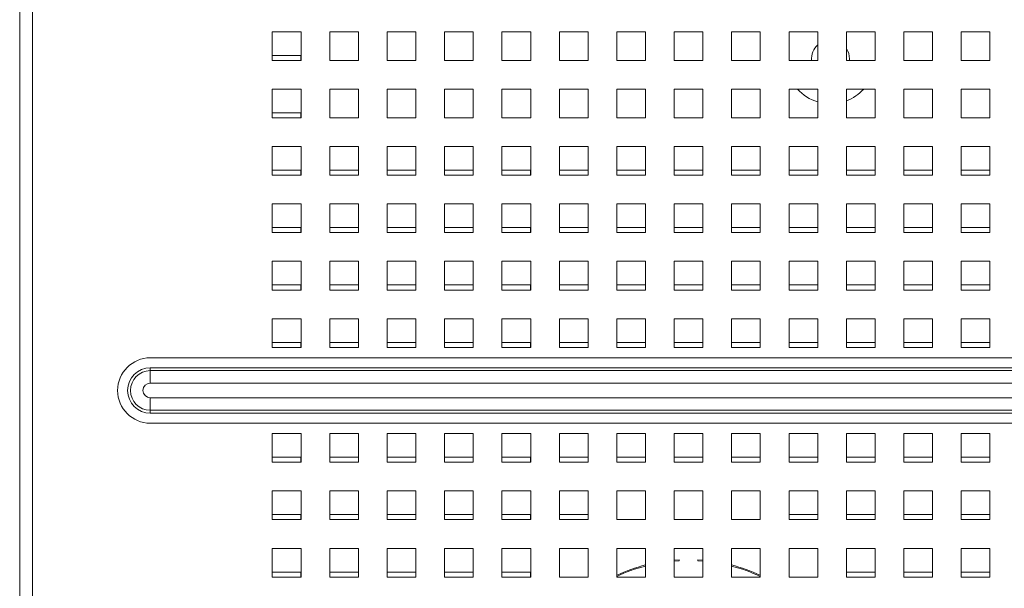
# Model space of a CAD drawing. Header units: inches. Extents: x 1 to 109, y 1 to 85.
# Tile 644 of 656: x 44.64 to 50.36, y 70.64 to 73.94. Entities that reach past the tile are written whole.
import ezdxf

# ---------------------------------------------------------------- set-up
doc = ezdxf.new("R2010")
doc.units = ezdxf.units.IN
doc.header["$MEASUREMENT"] = 0

msp = doc.modelspace()

# ---------------------------------------------------------------- linework, layer by layer
at = {"color": 7, "linetype": 'Continuous', "lineweight": 15, "ltscale": 5}
for p, q in [((44.6389, 67.4921), (44.6389, 80.6973)), ((44.7129, 80.6973), (44.7129, 67.4921)), ((46.2722, 73.8681), (46.1056, 73.8681)), ((46.1056, 73.8681), (46.1056, 73.7014)), ((46.2722, 73.7014), (46.2722, 73.8681)), ((46.6056, 73.8681), (46.4389, 73.8681)), ((46.4389, 73.8681), (46.4389, 73.7014)), ((46.6056, 73.7014), (46.6056, 73.8681)), ((46.9389, 73.8681), (46.7722, 73.8681)), ((46.7722, 73.8681), (46.7722, 73.7014)), ((46.9389, 73.7014), (46.9389, 73.8681)), ((47.2722, 73.8681), (47.1056, 73.8681)), ((47.1056, 73.8681), (47.1056, 73.7014)), ((47.2722, 73.7014), (47.2722, 73.8681)), ((47.6056, 73.8681), (47.4389, 73.8681)), ((47.4389, 73.8681), (47.4389, 73.7014)), ((47.6056, 73.7014), (47.6056, 73.8681)), ((47.9389, 73.8681), (47.7722, 73.8681)), ((47.7722, 73.8681), (47.7722, 73.7014)), ((47.9389, 73.7014), (47.9389, 73.8681)), ((48.2722, 73.8681), (48.1056, 73.8681)), ((48.1056, 73.8681), (48.1056, 73.7014)), ((48.2722, 73.7014), (48.2722, 73.8681)), ((48.6056, 73.8681), (48.4389, 73.8681)), ((48.4389, 73.8681), (48.4389, 73.7014)), ((48.6056, 73.7014), (48.6056, 73.8681)), ((48.9389, 73.8681), (48.7722, 73.8681)), ((48.7722, 73.8681), (48.7722, 73.7014)), ((48.9389, 73.7014), (48.9389, 73.8681)), ((49.2722, 73.8681), (49.1056, 73.8681)), ((49.1056, 73.8681), (49.1056, 73.7014)), ((49.2722, 73.7014), (49.2722, 73.8681)), ((49.6056, 73.8681), (49.4389, 73.8681)), ((49.4389, 73.8681), (49.4389, 73.7014)), ((49.6056, 73.7014), (49.6056, 73.8681)), ((49.9389, 73.8681), (49.7722, 73.8681)), ((49.7722, 73.8681), (49.7722, 73.7014)), ((49.9389, 73.7014), (49.9389, 73.8681)), ((50.2722, 73.8681), (50.1056, 73.8681)), ((50.1056, 73.8681), (50.1056, 73.7014)), ((50.2722, 73.7014), (50.2722, 73.8681)), ((46.1056, 73.7306), (46.2721, 73.7306)), ((46.1056, 73.7014), (46.2722, 73.7014)), ((46.2721, 73.7306), (46.2721, 73.7014)), ((46.4389, 73.7014), (46.6056, 73.7014)), ((46.7722, 73.7014), (46.9389, 73.7014)), ((47.1056, 73.7014), (47.2722, 73.7014)), ((47.4389, 73.7014), (47.6056, 73.7014)), ((47.7722, 73.7014), (47.9389, 73.7014)), ((48.1056, 73.7014), (48.2722, 73.7014)), ((48.4389, 73.7014), (48.6056, 73.7014)), ((48.7722, 73.7014), (48.9389, 73.7014)), ((49.1056, 73.7014), (49.2722, 73.7014)), ((49.4389, 73.7014), (49.6056, 73.7014)), ((49.4566, 73.7098), (49.4563, 73.7014)), ((49.7722, 73.7014), (49.9389, 73.7014)), ((50.1056, 73.7014), (50.2722, 73.7014)), ((46.2722, 73.5348), (46.1056, 73.5348)), ((46.1056, 73.5348), (46.1056, 73.3681)), ((46.2722, 73.3681), (46.2722, 73.5348)), ((46.6056, 73.5348), (46.4389, 73.5348)), ((46.4389, 73.5348), (46.4389, 73.3681)), ((46.6056, 73.3681), (46.6056, 73.5348)), ((46.9389, 73.5348), (46.7722, 73.5348)), ((46.7722, 73.5348), (46.7722, 73.3681)), ((46.9389, 73.3681), (46.9389, 73.5348)), ((47.2722, 73.5348), (47.1056, 73.5348)), ((47.1056, 73.5348), (47.1056, 73.3681)), ((47.2722, 73.3681), (47.2722, 73.5348)), ((47.6056, 73.5348), (47.4389, 73.5348)), ((47.4389, 73.5348), (47.4389, 73.3681)), ((47.6056, 73.3681), (47.6056, 73.5348)), ((47.9389, 73.5348), (47.7722, 73.5348)), ((47.7722, 73.5348), (47.7722, 73.3681)), ((47.9389, 73.3681), (47.9389, 73.5348)), ((48.2722, 73.5348), (48.1056, 73.5348)), ((48.1056, 73.5348), (48.1056, 73.3681)), ((48.2722, 73.3681), (48.2722, 73.5348)), ((48.6056, 73.5348), (48.4389, 73.5348)), ((48.4389, 73.5348), (48.4389, 73.3681)), ((48.6056, 73.3681), (48.6056, 73.5348)), ((48.9389, 73.5348), (48.7722, 73.5348)), ((48.7722, 73.5348), (48.7722, 73.3681)), ((48.9389, 73.3681), (48.9389, 73.5348)), ((49.2722, 73.5348), (49.1056, 73.5348)), ((49.1056, 73.5348), (49.1056, 73.3681)), ((49.2722, 73.3681), (49.2722, 73.5348)), ((49.6056, 73.5348), (49.4389, 73.5348)), ((49.4389, 73.5348), (49.4389, 73.3681)), ((49.6056, 73.3681), (49.6056, 73.5348)), ((49.9389, 73.5348), (49.7722, 73.5348)), ((49.7722, 73.5348), (49.7722, 73.3681)), ((49.9389, 73.3681), (49.9389, 73.5348)), ((50.2722, 73.5348), (50.1056, 73.5348)), ((50.1056, 73.5348), (50.1056, 73.3681)), ((50.2722, 73.3681), (50.2722, 73.5348)), ((46.1056, 73.3973), (46.2721, 73.3973)), ((46.1056, 73.3681), (46.2722, 73.3681)), ((46.2721, 73.3973), (46.2721, 73.3681)), ((46.4389, 73.3681), (46.6056, 73.3681)), ((46.7722, 73.3681), (46.9389, 73.3681)), ((47.1056, 73.3681), (47.2722, 73.3681)), ((47.4389, 73.3681), (47.6056, 73.3681)), ((47.7722, 73.3681), (47.9389, 73.3681)), ((48.1056, 73.3681), (48.2722, 73.3681)), ((48.4389, 73.3681), (48.6056, 73.3681)), ((48.7722, 73.3681), (48.9389, 73.3681)), ((49.1056, 73.3681), (49.2722, 73.3681)), ((49.4389, 73.3681), (49.6056, 73.3681)), ((49.7722, 73.3681), (49.9389, 73.3681)), ((50.1056, 73.3681), (50.2722, 73.3681)), ((46.2722, 73.2014), (46.1056, 73.2014)), ((46.1056, 73.2014), (46.1056, 73.0348)), ((46.2722, 73.0348), (46.2722, 73.2014)), ((46.6056, 73.2014), (46.4389, 73.2014)), ((46.4389, 73.2014), (46.4389, 73.0348)), ((46.6056, 73.0348), (46.6056, 73.2014)), ((46.9389, 73.2014), (46.7722, 73.2014)), ((46.7722, 73.2014), (46.7722, 73.0348)), ((46.9389, 73.0348), (46.9389, 73.2014)), ((47.2722, 73.2014), (47.1056, 73.2014)), ((47.1056, 73.2014), (47.1056, 73.0348)), ((47.2722, 73.0348), (47.2722, 73.2014)), ((47.6056, 73.2014), (47.4389, 73.2014)), ((47.4389, 73.2014), (47.4389, 73.0348)), ((47.6056, 73.0348), (47.6056, 73.2014)), ((47.9389, 73.2014), (47.7722, 73.2014)), ((47.7722, 73.2014), (47.7722, 73.0348)), ((47.9389, 73.0348), (47.9389, 73.2014)), ((48.2722, 73.2014), (48.1056, 73.2014)), ((48.1056, 73.2014), (48.1056, 73.0348)), ((48.2722, 73.0348), (48.2722, 73.2014)), ((48.6056, 73.2014), (48.4389, 73.2014)), ((48.4389, 73.2014), (48.4389, 73.0348)), ((48.6056, 73.0348), (48.6056, 73.2014)), ((48.9389, 73.2014), (48.7722, 73.2014)), ((48.7722, 73.2014), (48.7722, 73.0348)), ((48.9389, 73.0348), (48.9389, 73.2014)), ((49.2722, 73.2014), (49.1056, 73.2014)), ((49.1056, 73.2014), (49.1056, 73.0348)), ((49.2722, 73.0348), (49.2722, 73.2014)), ((49.6056, 73.2014), (49.4389, 73.2014)), ((49.4389, 73.2014), (49.4389, 73.0348)), ((49.6056, 73.0348), (49.6056, 73.2014)), ((49.9389, 73.2014), (49.7722, 73.2014)), ((49.7722, 73.2014), (49.7722, 73.0348)), ((49.9389, 73.0348), (49.9389, 73.2014)), ((50.2722, 73.2014), (50.1056, 73.2014)), ((50.1056, 73.2014), (50.1056, 73.0348)), ((50.2722, 73.0348), (50.2722, 73.2014)), ((46.1056, 73.0639), (46.2721, 73.0639)), ((46.2721, 73.0639), (46.2721, 73.0348)), ((46.4389, 73.0639), (46.6054, 73.0639)), ((46.6054, 73.0639), (46.6054, 73.0348)), ((46.7722, 73.0639), (46.9387, 73.0639)), ((46.9387, 73.0639), (46.9387, 73.0348)), ((47.1056, 73.0639), (47.2721, 73.0639)), ((47.2721, 73.0639), (47.2721, 73.0348)), ((47.4389, 73.0639), (47.6054, 73.0639)), ((47.6054, 73.0639), (47.6054, 73.0348)), ((47.7722, 73.0639), (47.9387, 73.0639)), ((47.9387, 73.0639), (47.9387, 73.0348)), ((48.1056, 73.0639), (48.2721, 73.0639)), ((48.2721, 73.0639), (48.2721, 73.0348)), ((48.4389, 73.0639), (48.6054, 73.0639)), ((48.6054, 73.0639), (48.6054, 73.0348)), ((48.7722, 73.0639), (48.9387, 73.0639)), ((48.9387, 73.0639), (48.9387, 73.0348)), ((49.1056, 73.0639), (49.2721, 73.0639)), ((49.2721, 73.0639), (49.2721, 73.0348)), ((49.4389, 73.0639), (49.6054, 73.0639)), ((49.6054, 73.0639), (49.6054, 73.0348)), ((49.7722, 73.0639), (49.9387, 73.0639)), ((49.9387, 73.0639), (49.9387, 73.0348)), ((50.1056, 73.0639), (50.2721, 73.0639)), ((50.2721, 73.0639), (50.2721, 73.0348)), ((46.1056, 73.0348), (46.2722, 73.0348)), ((46.4389, 73.0348), (46.6056, 73.0348)), ((46.7722, 73.0348), (46.9389, 73.0348)), ((47.1056, 73.0348), (47.2722, 73.0348)), ((47.4389, 73.0348), (47.6056, 73.0348)), ((47.7722, 73.0348), (47.9389, 73.0348)), ((48.1056, 73.0348), (48.2722, 73.0348)), ((48.4389, 73.0348), (48.6056, 73.0348)), ((48.7722, 73.0348), (48.9389, 73.0348)), ((49.1056, 73.0348), (49.2722, 73.0348)), ((49.4389, 73.0348), (49.6056, 73.0348)), ((49.7722, 73.0348), (49.9389, 73.0348)), ((50.1056, 73.0348), (50.2722, 73.0348)), ((46.2722, 72.8681), (46.1056, 72.8681)), ((46.1056, 72.8681), (46.1056, 72.7014)), ((46.2722, 72.7014), (46.2722, 72.8681)), ((46.6056, 72.8681), (46.4389, 72.8681)), ((46.4389, 72.8681), (46.4389, 72.7014)), ((46.6056, 72.7014), (46.6056, 72.8681)), ((46.9389, 72.8681), (46.7722, 72.8681)), ((46.7722, 72.8681), (46.7722, 72.7014)), ((46.9389, 72.7014), (46.9389, 72.8681)), ((47.2722, 72.8681), (47.1056, 72.8681)), ((47.1056, 72.8681), (47.1056, 72.7014)), ((47.2722, 72.7014), (47.2722, 72.8681)), ((47.6056, 72.8681), (47.4389, 72.8681)), ((47.4389, 72.8681), (47.4389, 72.7014)), ((47.6056, 72.7014), (47.6056, 72.8681)), ((47.9389, 72.8681), (47.7722, 72.8681)), ((47.7722, 72.8681), (47.7722, 72.7014)), ((47.9389, 72.7014), (47.9389, 72.8681)), ((48.2722, 72.8681), (48.1056, 72.8681)), ((48.1056, 72.8681), (48.1056, 72.7014)), ((48.2722, 72.7014), (48.2722, 72.8681)), ((48.6056, 72.8681), (48.4389, 72.8681)), ((48.4389, 72.8681), (48.4389, 72.7014)), ((48.6056, 72.7014), (48.6056, 72.8681)), ((48.9389, 72.8681), (48.7722, 72.8681)), ((48.7722, 72.8681), (48.7722, 72.7014)), ((48.9389, 72.7014), (48.9389, 72.8681)), ((49.2722, 72.8681), (49.1056, 72.8681)), ((49.1056, 72.8681), (49.1056, 72.7014)), ((49.2722, 72.7014), (49.2722, 72.8681)), ((49.6056, 72.8681), (49.4389, 72.8681)), ((49.4389, 72.8681), (49.4389, 72.7014)), ((49.6056, 72.7014), (49.6056, 72.8681)), ((49.9389, 72.8681), (49.7722, 72.8681)), ((49.7722, 72.8681), (49.7722, 72.7014)), ((49.9389, 72.7014), (49.9389, 72.8681)), ((50.2722, 72.8681), (50.1056, 72.8681)), ((50.1056, 72.8681), (50.1056, 72.7014)), ((50.2722, 72.7014), (50.2722, 72.8681)), ((46.1056, 72.7306), (46.2721, 72.7306)), ((46.2721, 72.7306), (46.2721, 72.7014)), ((46.4389, 72.7306), (46.6054, 72.7306)), ((46.6054, 72.7306), (46.6054, 72.7014)), ((46.7722, 72.7306), (46.9387, 72.7306)), ((46.9387, 72.7306), (46.9387, 72.7014)), ((47.1056, 72.7306), (47.2721, 72.7306)), ((47.2721, 72.7306), (47.2721, 72.7014)), ((47.4389, 72.7306), (47.6054, 72.7306)), ((47.6054, 72.7306), (47.6054, 72.7014)), ((47.7722, 72.7306), (47.9387, 72.7306)), ((47.9387, 72.7306), (47.9387, 72.7014)), ((48.1056, 72.7306), (48.2721, 72.7306)), ((48.2721, 72.7306), (48.2721, 72.7014)), ((48.4389, 72.7306), (48.6054, 72.7306)), ((48.6054, 72.7306), (48.6054, 72.7014)), ((48.7722, 72.7306), (48.9387, 72.7306)), ((48.9387, 72.7306), (48.9387, 72.7014)), ((49.1056, 72.7306), (49.2721, 72.7306)), ((49.2721, 72.7306), (49.2721, 72.7014)), ((49.4389, 72.7306), (49.6054, 72.7306)), ((49.6054, 72.7306), (49.6054, 72.7014)), ((49.7722, 72.7306), (49.9387, 72.7306)), ((49.9387, 72.7306), (49.9387, 72.7014)), ((50.1056, 72.7306), (50.2721, 72.7306)), ((50.2721, 72.7306), (50.2721, 72.7014)), ((46.1056, 72.7014), (46.2722, 72.7014)), ((46.4389, 72.7014), (46.6056, 72.7014)), ((46.7722, 72.7014), (46.9389, 72.7014)), ((47.1056, 72.7014), (47.2722, 72.7014)), ((47.4389, 72.7014), (47.6056, 72.7014)), ((47.7722, 72.7014), (47.9389, 72.7014)), ((48.1056, 72.7014), (48.2722, 72.7014)), ((48.4389, 72.7014), (48.6056, 72.7014)), ((48.7722, 72.7014), (48.9389, 72.7014)), ((49.1056, 72.7014), (49.2722, 72.7014)), ((49.4389, 72.7014), (49.6056, 72.7014)), ((49.7722, 72.7014), (49.9389, 72.7014)), ((50.1056, 72.7014), (50.2722, 72.7014)), ((46.2722, 72.5348), (46.1056, 72.5348)), ((46.1056, 72.5348), (46.1056, 72.3681)), ((46.2722, 72.3681), (46.2722, 72.5348)), ((46.6056, 72.5348), (46.4389, 72.5348)), ((46.4389, 72.5348), (46.4389, 72.3681)), ((46.6056, 72.3681), (46.6056, 72.5348)), ((46.9389, 72.5348), (46.7722, 72.5348)), ((46.7722, 72.5348), (46.7722, 72.3681)), ((46.9389, 72.3681), (46.9389, 72.5348)), ((47.2722, 72.5348), (47.1056, 72.5348)), ((47.1056, 72.5348), (47.1056, 72.3681)), ((47.2722, 72.3681), (47.2722, 72.5348)), ((47.6056, 72.5348), (47.4389, 72.5348)), ((47.4389, 72.5348), (47.4389, 72.3681)), ((47.6056, 72.3681), (47.6056, 72.5348)), ((47.9389, 72.5348), (47.7722, 72.5348)), ((47.7722, 72.5348), (47.7722, 72.3681)), ((47.9389, 72.3681), (47.9389, 72.5348)), ((48.2722, 72.5348), (48.1056, 72.5348)), ((48.1056, 72.5348), (48.1056, 72.3681)), ((48.2722, 72.3681), (48.2722, 72.5348)), ((48.6056, 72.5348), (48.4389, 72.5348)), ((48.4389, 72.5348), (48.4389, 72.3681)), ((48.6056, 72.3681), (48.6056, 72.5348)), ((48.9389, 72.5348), (48.7722, 72.5348)), ((48.7722, 72.5348), (48.7722, 72.3681)), ((48.9389, 72.3681), (48.9389, 72.5348)), ((49.2722, 72.5348), (49.1056, 72.5348)), ((49.1056, 72.5348), (49.1056, 72.3681)), ((49.2722, 72.3681), (49.2722, 72.5348)), ((49.6056, 72.5348), (49.4389, 72.5348)), ((49.4389, 72.5348), (49.4389, 72.3681)), ((49.6056, 72.3681), (49.6056, 72.5348)), ((49.9389, 72.5348), (49.7722, 72.5348)), ((49.7722, 72.5348), (49.7722, 72.3681)), ((49.9389, 72.3681), (49.9389, 72.5348)), ((50.2722, 72.5348), (50.1056, 72.5348)), ((50.1056, 72.5348), (50.1056, 72.3681)), ((50.2722, 72.3681), (50.2722, 72.5348)), ((46.1056, 72.3973), (46.2721, 72.3973)), ((46.2721, 72.3973), (46.2721, 72.3681)), ((46.4389, 72.3973), (46.6054, 72.3973)), ((46.6054, 72.3973), (46.6054, 72.3681)), ((46.7722, 72.3973), (46.9387, 72.3973)), ((46.9387, 72.3973), (46.9387, 72.3681)), ((47.1056, 72.3973), (47.2721, 72.3973)), ((47.2721, 72.3973), (47.2721, 72.3681)), ((47.4389, 72.3973), (47.6054, 72.3973)), ((47.6054, 72.3973), (47.6054, 72.3681)), ((47.7722, 72.3973), (47.9387, 72.3973)), ((47.9387, 72.3973), (47.9387, 72.3681)), ((48.1056, 72.3973), (48.2721, 72.3973)), ((48.2721, 72.3973), (48.2721, 72.3681)), ((48.4389, 72.3973), (48.6054, 72.3973)), ((48.6054, 72.3973), (48.6054, 72.3681)), ((48.7722, 72.3973), (48.9387, 72.3973)), ((48.9387, 72.3973), (48.9387, 72.3681)), ((49.1056, 72.3973), (49.2721, 72.3973)), ((49.2721, 72.3973), (49.2721, 72.3681)), ((49.4389, 72.3973), (49.6054, 72.3973)), ((49.6054, 72.3973), (49.6054, 72.3681)), ((49.7722, 72.3973), (49.9387, 72.3973)), ((49.9387, 72.3973), (49.9387, 72.3681)), ((50.1056, 72.3973), (50.2721, 72.3973)), ((50.2721, 72.3973), (50.2721, 72.3681)), ((46.1056, 72.3681), (46.2722, 72.3681)), ((46.4389, 72.3681), (46.6056, 72.3681)), ((46.7722, 72.3681), (46.9389, 72.3681)), ((47.1056, 72.3681), (47.2722, 72.3681)), ((47.4389, 72.3681), (47.6056, 72.3681)), ((47.7722, 72.3681), (47.9389, 72.3681)), ((48.1056, 72.3681), (48.2722, 72.3681)), ((48.4389, 72.3681), (48.6056, 72.3681)), ((48.7722, 72.3681), (48.9389, 72.3681)), ((49.1056, 72.3681), (49.2722, 72.3681)), ((49.4389, 72.3681), (49.6056, 72.3681)), ((49.7722, 72.3681), (49.9389, 72.3681)), ((50.1056, 72.3681), (50.2722, 72.3681)), ((46.2722, 72.2014), (46.1056, 72.2014)), ((46.1056, 72.2014), (46.1056, 72.0348)), ((46.2722, 72.0348), (46.2722, 72.2014)), ((46.6056, 72.2014), (46.4389, 72.2014)), ((46.4389, 72.2014), (46.4389, 72.0348)), ((46.6056, 72.0348), (46.6056, 72.2014)), ((46.9389, 72.2014), (46.7722, 72.2014)), ((46.7722, 72.2014), (46.7722, 72.0348)), ((46.9389, 72.0348), (46.9389, 72.2014)), ((47.2722, 72.2014), (47.1056, 72.2014)), ((47.1056, 72.2014), (47.1056, 72.0348)), ((47.2722, 72.0348), (47.2722, 72.2014)), ((47.6056, 72.2014), (47.4389, 72.2014)), ((47.4389, 72.2014), (47.4389, 72.0348)), ((47.6056, 72.0348), (47.6056, 72.2014)), ((47.9389, 72.2014), (47.7722, 72.2014)), ((47.7722, 72.2014), (47.7722, 72.0348)), ((47.9389, 72.0348), (47.9389, 72.2014)), ((48.2722, 72.2014), (48.1056, 72.2014)), ((48.1056, 72.2014), (48.1056, 72.0348)), ((48.2722, 72.0348), (48.2722, 72.2014)), ((48.6056, 72.2014), (48.4389, 72.2014)), ((48.4389, 72.2014), (48.4389, 72.0348)), ((48.6056, 72.0348), (48.6056, 72.2014)), ((48.9389, 72.2014), (48.7722, 72.2014)), ((48.7722, 72.2014), (48.7722, 72.0348)), ((48.9389, 72.0348), (48.9389, 72.2014)), ((49.2722, 72.2014), (49.1056, 72.2014)), ((49.1056, 72.2014), (49.1056, 72.0348)), ((49.2722, 72.0348), (49.2722, 72.2014)), ((49.6056, 72.2014), (49.4389, 72.2014)), ((49.4389, 72.2014), (49.4389, 72.0348)), ((49.6056, 72.0348), (49.6056, 72.2014)), ((49.9389, 72.2014), (49.7722, 72.2014)), ((49.7722, 72.2014), (49.7722, 72.0348)), ((49.9389, 72.0348), (49.9389, 72.2014)), ((50.2722, 72.2014), (50.1056, 72.2014)), ((50.1056, 72.2014), (50.1056, 72.0348)), ((50.2722, 72.0348), (50.2722, 72.2014)), ((46.1056, 72.0639), (46.2721, 72.0639)), ((46.1056, 72.0348), (46.2722, 72.0348)), ((46.2721, 72.0639), (46.2721, 72.0348)), ((46.4389, 72.0639), (46.6054, 72.0639)), ((46.4389, 72.0348), (46.6056, 72.0348)), ((46.6054, 72.0639), (46.6054, 72.0348)), ((46.7722, 72.0639), (46.9387, 72.0639)), ((46.7722, 72.0348), (46.9389, 72.0348)), ((46.9387, 72.0639), (46.9387, 72.0348)), ((47.1056, 72.0639), (47.2721, 72.0639)), ((47.1056, 72.0348), (47.2722, 72.0348)), ((47.2721, 72.0639), (47.2721, 72.0348)), ((47.4389, 72.0639), (47.6054, 72.0639)), ((47.4389, 72.0348), (47.6056, 72.0348)), ((47.6054, 72.0639), (47.6054, 72.0348)), ((47.7722, 72.0639), (47.9387, 72.0639)), ((47.7722, 72.0348), (47.9389, 72.0348)), ((47.9387, 72.0639), (47.9387, 72.0348)), ((48.1056, 72.0639), (48.2721, 72.0639)), ((48.1056, 72.0348), (48.2722, 72.0348)), ((48.2721, 72.0639), (48.2721, 72.0348)), ((48.4389, 72.0639), (48.6054, 72.0639)), ((48.4389, 72.0348), (48.6056, 72.0348)), ((48.6054, 72.0639), (48.6054, 72.0348)), ((48.7722, 72.0639), (48.9387, 72.0639)), ((48.7722, 72.0348), (48.9389, 72.0348)), ((48.9387, 72.0639), (48.9387, 72.0348)), ((49.1056, 72.0639), (49.2721, 72.0639)), ((49.1056, 72.0348), (49.2722, 72.0348)), ((49.2721, 72.0639), (49.2721, 72.0348)), ((49.4389, 72.0639), (49.6054, 72.0639)), ((49.4389, 72.0348), (49.6056, 72.0348)), ((49.6054, 72.0639), (49.6054, 72.0348)), ((49.7722, 72.0639), (49.9387, 72.0639)), ((49.7722, 72.0348), (49.9389, 72.0348)), ((49.9387, 72.0639), (49.9387, 72.0348)), ((50.1056, 72.0639), (50.2721, 72.0639)), ((50.1056, 72.0348), (50.2722, 72.0348)), ((50.2721, 72.0639), (50.2721, 72.0348)), ((45.3972, 71.9746), (61.6472, 71.9746)), ((45.3972, 71.9164), (61.6472, 71.9164)), ((45.3972, 71.8999), (45.3972, 71.9164)), ((45.3972, 71.8999), (61.6472, 71.8999)), ((45.3972, 71.8271), (45.3972, 71.8999)), ((61.6472, 71.8271), (45.3972, 71.8271)), ((45.3972, 71.7424), (61.6472, 71.7424)), ((45.3972, 71.7424), (45.3972, 71.6696)), ((61.6472, 71.6696), (45.3972, 71.6696)), ((45.3972, 71.6531), (45.3972, 71.6696)), ((61.6472, 71.6531), (45.3972, 71.6531)), ((61.6472, 71.5949), (45.3972, 71.5949)), ((46.2722, 71.5348), (46.1056, 71.5348)), ((46.1056, 71.5348), (46.1056, 71.3681)), ((46.2722, 71.3681), (46.2722, 71.5348)), ((46.6056, 71.5348), (46.4389, 71.5348)), ((46.4389, 71.5348), (46.4389, 71.3681)), ((46.6056, 71.3681), (46.6056, 71.5348)), ((46.9389, 71.5348), (46.7722, 71.5348)), ((46.7722, 71.5348), (46.7722, 71.3681)), ((46.9389, 71.3681), (46.9389, 71.5348)), ((47.2722, 71.5348), (47.1056, 71.5348)), ((47.1056, 71.5348), (47.1056, 71.3681)), ((47.2722, 71.3681), (47.2722, 71.5348)), ((47.6056, 71.5348), (47.4389, 71.5348)), ((47.4389, 71.5348), (47.4389, 71.3681)), ((47.6056, 71.3681), (47.6056, 71.5348)), ((47.9389, 71.5348), (47.7722, 71.5348)), ((47.7722, 71.5348), (47.7722, 71.3681)), ((47.9389, 71.3681), (47.9389, 71.5348)), ((48.2722, 71.5348), (48.1056, 71.5348)), ((48.1056, 71.5348), (48.1056, 71.3681)), ((48.2722, 71.3681), (48.2722, 71.5348)), ((48.6056, 71.5348), (48.4389, 71.5348)), ((48.4389, 71.5348), (48.4389, 71.3681)), ((48.6056, 71.3681), (48.6056, 71.5348)), ((48.9389, 71.5348), (48.7722, 71.5348)), ((48.7722, 71.5348), (48.7722, 71.3681)), ((48.9389, 71.3681), (48.9389, 71.5348)), ((49.2722, 71.5348), (49.1056, 71.5348)), ((49.1056, 71.5348), (49.1056, 71.3681)), ((49.2722, 71.3681), (49.2722, 71.5348)), ((49.6056, 71.5348), (49.4389, 71.5348)), ((49.4389, 71.5348), (49.4389, 71.3681)), ((49.6056, 71.3681), (49.6056, 71.5348)), ((49.9389, 71.5348), (49.7722, 71.5348)), ((49.7722, 71.5348), (49.7722, 71.3681)), ((49.9389, 71.3681), (49.9389, 71.5348)), ((50.2722, 71.5348), (50.1056, 71.5348)), ((50.1056, 71.5348), (50.1056, 71.3681)), ((50.2722, 71.3681), (50.2722, 71.5348)), ((46.1056, 71.3973), (46.2721, 71.3973)), ((46.1056, 71.3681), (46.2722, 71.3681)), ((46.2721, 71.3973), (46.2721, 71.3681)), ((46.4389, 71.3973), (46.6054, 71.3973)), ((46.4389, 71.3681), (46.6056, 71.3681)), ((46.6054, 71.3973), (46.6054, 71.3681)), ((46.7722, 71.3973), (46.9387, 71.3973)), ((46.7722, 71.3681), (46.9389, 71.3681)), ((46.9387, 71.3973), (46.9387, 71.3681)), ((47.1056, 71.3973), (47.2721, 71.3973)), ((47.1056, 71.3681), (47.2722, 71.3681)), ((47.2721, 71.3973), (47.2721, 71.3681)), ((47.4389, 71.3973), (47.6054, 71.3973)), ((47.4389, 71.3681), (47.6056, 71.3681)), ((47.6054, 71.3973), (47.6054, 71.3681)), ((47.7722, 71.3973), (47.9387, 71.3973)), ((47.7722, 71.3681), (47.9389, 71.3681)), ((47.9387, 71.3973), (47.9387, 71.3681)), ((48.1056, 71.3973), (48.2721, 71.3973)), ((48.1056, 71.3681), (48.2722, 71.3681)), ((48.2721, 71.3973), (48.2721, 71.3681)), ((48.4389, 71.3973), (48.6054, 71.3973)), ((48.4389, 71.3681), (48.6056, 71.3681)), ((48.6054, 71.3973), (48.6054, 71.3681)), ((48.7722, 71.3973), (48.9387, 71.3973)), ((48.7722, 71.3681), (48.9389, 71.3681)), ((48.9387, 71.3973), (48.9387, 71.3681)), ((49.1056, 71.3973), (49.2721, 71.3973)), ((49.1056, 71.3681), (49.2722, 71.3681)), ((49.2721, 71.3973), (49.2721, 71.3681)), ((49.4389, 71.3973), (49.6054, 71.3973)), ((49.4389, 71.3681), (49.6056, 71.3681)), ((49.6054, 71.3973), (49.6054, 71.3681)), ((49.7722, 71.3973), (49.9387, 71.3973)), ((49.7722, 71.3681), (49.9389, 71.3681)), ((49.9387, 71.3973), (49.9387, 71.3681)), ((50.1056, 71.3973), (50.2721, 71.3973)), ((50.1056, 71.3681), (50.2722, 71.3681)), ((50.2721, 71.3973), (50.2721, 71.3681)), ((46.2722, 71.2014), (46.1056, 71.2014)), ((46.1056, 71.2014), (46.1056, 71.0348)), ((46.2722, 71.0348), (46.2722, 71.2014)), ((46.6056, 71.2014), (46.4389, 71.2014)), ((46.4389, 71.2014), (46.4389, 71.0348)), ((46.6056, 71.0348), (46.6056, 71.2014)), ((46.9389, 71.2014), (46.7722, 71.2014)), ((46.7722, 71.2014), (46.7722, 71.0348)), ((46.9389, 71.0348), (46.9389, 71.2014)), ((47.2722, 71.2014), (47.1056, 71.2014)), ((47.1056, 71.2014), (47.1056, 71.0348)), ((47.2722, 71.0348), (47.2722, 71.2014)), ((47.6056, 71.2014), (47.4389, 71.2014)), ((47.4389, 71.2014), (47.4389, 71.0348)), ((47.6056, 71.0348), (47.6056, 71.2014)), ((47.9389, 71.2014), (47.7722, 71.2014)), ((47.7722, 71.2014), (47.7722, 71.0348)), ((47.9389, 71.0348), (47.9389, 71.2014)), ((48.2722, 71.2014), (48.1056, 71.2014)), ((48.1056, 71.2014), (48.1056, 71.0348)), ((48.2722, 71.0348), (48.2722, 71.2014)), ((48.6056, 71.2014), (48.4389, 71.2014)), ((48.4389, 71.2014), (48.4389, 71.0348)), ((48.6056, 71.0348), (48.6056, 71.2014)), ((48.9389, 71.2014), (48.7722, 71.2014)), ((48.7722, 71.2014), (48.7722, 71.0348)), ((48.9389, 71.0348), (48.9389, 71.2014)), ((49.2722, 71.2014), (49.1056, 71.2014)), ((49.1056, 71.2014), (49.1056, 71.0348)), ((49.2722, 71.0348), (49.2722, 71.2014)), ((49.6056, 71.2014), (49.4389, 71.2014)), ((49.4389, 71.2014), (49.4389, 71.0348)), ((49.6056, 71.0348), (49.6056, 71.2014)), ((49.9389, 71.2014), (49.7722, 71.2014)), ((49.7722, 71.2014), (49.7722, 71.0348)), ((49.9389, 71.0348), (49.9389, 71.2014)), ((50.2722, 71.2014), (50.1056, 71.2014)), ((50.1056, 71.2014), (50.1056, 71.0348)), ((50.2722, 71.0348), (50.2722, 71.2014)), ((46.1056, 71.0639), (46.2721, 71.0639)), ((46.2721, 71.0639), (46.2721, 71.0348)), ((46.4389, 71.0639), (46.6054, 71.0639)), ((46.6054, 71.0639), (46.6054, 71.0348)), ((46.7722, 71.0639), (46.9387, 71.0639)), ((46.9387, 71.0639), (46.9387, 71.0348)), ((47.1056, 71.0639), (47.2721, 71.0639)), ((47.2721, 71.0639), (47.2721, 71.0348)), ((47.4389, 71.0639), (47.6054, 71.0639)), ((47.6054, 71.0639), (47.6054, 71.0348)), ((47.7722, 71.0639), (47.9387, 71.0639)), ((47.9387, 71.0639), (47.9387, 71.0348)), ((49.1056, 71.0639), (49.2721, 71.0639)), ((49.2721, 71.0639), (49.2721, 71.0348)), ((49.4389, 71.0639), (49.6054, 71.0639)), ((49.6054, 71.0639), (49.6054, 71.0348)), ((49.7722, 71.0639), (49.9387, 71.0639)), ((49.9387, 71.0639), (49.9387, 71.0348)), ((50.1056, 71.0639), (50.2721, 71.0639)), ((50.2721, 71.0639), (50.2721, 71.0348)), ((46.1056, 71.0348), (46.2722, 71.0348)), ((46.4389, 71.0348), (46.6056, 71.0348)), ((46.7722, 71.0348), (46.9389, 71.0348)), ((47.1056, 71.0348), (47.2722, 71.0348)), ((47.4389, 71.0348), (47.6056, 71.0348)), ((47.7722, 71.0348), (47.9389, 71.0348)), ((48.1056, 71.0348), (48.2722, 71.0348)), ((48.4389, 71.0348), (48.6056, 71.0348)), ((48.7722, 71.0348), (48.9389, 71.0348)), ((49.1056, 71.0348), (49.2722, 71.0348)), ((49.4389, 71.0348), (49.6056, 71.0348)), ((49.7722, 71.0348), (49.9389, 71.0348)), ((50.1056, 71.0348), (50.2722, 71.0348)), ((46.2722, 70.8681), (46.1056, 70.8681)), ((46.1056, 70.8681), (46.1056, 70.7014)), ((46.2722, 70.7014), (46.2722, 70.8681)), ((46.6056, 70.8681), (46.4389, 70.8681)), ((46.4389, 70.8681), (46.4389, 70.7014)), ((46.6056, 70.7014), (46.6056, 70.8681)), ((46.9389, 70.8681), (46.7722, 70.8681)), ((46.7722, 70.8681), (46.7722, 70.7014)), ((46.9389, 70.7014), (46.9389, 70.8681)), ((47.2722, 70.8681), (47.1056, 70.8681)), ((47.1056, 70.8681), (47.1056, 70.7014)), ((47.2722, 70.7014), (47.2722, 70.8681)), ((47.6056, 70.8681), (47.4389, 70.8681)), ((47.4389, 70.8681), (47.4389, 70.7014)), ((47.6056, 70.7014), (47.6056, 70.8681)), ((47.9389, 70.8681), (47.7722, 70.8681)), ((47.7722, 70.8681), (47.7722, 70.7014)), ((47.9389, 70.7014), (47.9389, 70.8681)), ((48.2722, 70.8681), (48.1056, 70.8681)), ((48.1056, 70.8681), (48.1056, 70.7014)), ((48.2722, 70.7014), (48.2722, 70.8681)), ((48.6056, 70.8681), (48.4389, 70.8681)), ((48.4389, 70.8681), (48.4389, 70.7014)), ((48.6056, 70.7014), (48.6056, 70.8681)), ((48.9389, 70.8681), (48.7722, 70.8681)), ((48.7722, 70.8681), (48.7722, 70.7014)), ((48.9389, 70.7014), (48.9389, 70.8681)), ((49.2722, 70.8681), (49.1056, 70.8681)), ((49.1056, 70.8681), (49.1056, 70.7014)), ((49.2722, 70.7014), (49.2722, 70.8681)), ((49.6056, 70.8681), (49.4389, 70.8681)), ((49.4389, 70.8681), (49.4389, 70.7014)), ((49.6056, 70.7014), (49.6056, 70.8681)), ((49.9389, 70.8681), (49.7722, 70.8681)), ((49.7722, 70.8681), (49.7722, 70.7014)), ((49.9389, 70.7014), (49.9389, 70.8681)), ((50.2722, 70.8681), (50.1056, 70.8681)), ((50.1056, 70.8681), (50.1056, 70.7014)), ((50.2722, 70.7014), (50.2722, 70.8681)), ((48.4389, 70.8003), (48.4679, 70.8023)), ((48.4679, 70.7964), (48.4389, 70.7944)), ((48.4679, 70.8023), (48.4679, 70.7964)), ((48.5762, 70.7964), (48.5762, 70.8023)), ((48.5762, 70.8023), (48.6056, 70.8002)), ((48.6056, 70.7944), (48.5762, 70.7964)), ((46.1056, 70.7306), (46.2721, 70.7306)), ((46.2721, 70.7306), (46.2721, 70.7014)), ((46.4389, 70.7306), (46.6054, 70.7306)), ((46.6054, 70.7306), (46.6054, 70.7014)), ((46.7722, 70.7306), (46.9387, 70.7306)), ((46.9387, 70.7306), (46.9387, 70.7014)), ((47.1056, 70.7306), (47.2721, 70.7306)), ((47.2721, 70.7306), (47.2721, 70.7014)), ((47.4389, 70.7306), (47.6054, 70.7306)), ((47.6054, 70.7306), (47.6054, 70.7014)), ((49.4389, 70.7306), (49.6054, 70.7306)), ((49.6054, 70.7306), (49.6054, 70.7014)), ((49.7722, 70.7306), (49.9387, 70.7306)), ((49.9387, 70.7306), (49.9387, 70.7014)), ((50.1056, 70.7306), (50.2721, 70.7306)), ((50.2721, 70.7306), (50.2721, 70.7014)), ((46.1056, 70.7014), (46.2722, 70.7014)), ((46.4389, 70.7014), (46.6056, 70.7014)), ((46.7722, 70.7014), (46.9389, 70.7014)), ((47.1056, 70.7014), (47.2722, 70.7014)), ((47.4389, 70.7014), (47.6056, 70.7014)), ((47.7722, 70.7014), (47.9389, 70.7014)), ((48.1056, 70.7014), (48.2722, 70.7014)), ((48.4389, 70.7014), (48.6056, 70.7014)), ((48.7722, 70.7014), (48.9389, 70.7014)), ((49.1056, 70.7014), (49.2722, 70.7014)), ((49.4389, 70.7014), (49.6056, 70.7014)), ((49.7722, 70.7014), (49.9389, 70.7014)), ((50.1056, 70.7014), (50.2722, 70.7014))]:
    msp.add_line(p, q, dxfattribs=at)
at = {"color": 7, "linetype": 'Continuous', "lineweight": 15, "ltscale": 25}
for centre, radius, start, end in [((49.3462, 73.7098), 0.1104, 132.0743, 184.3283), ((49.3462, 73.7098), 0.1104, 0, 32.9295), ((49.3462, 73.7098), 0.26, 222.305, 253.4665), ((49.347, 73.7098), 0.26, 290.6859, 317.695), ((45.3972, 71.7848), 0.1898, 90, 270), ((45.3972, 71.7848), 0.1317, 90, 270), ((45.3972, 71.7848), 0.1151, 90, 270), ((45.3972, 71.7848), 0.0424, 90, 270), ((48.5221, 69.8142), 0.9896, 104.6233, 114.8904), ((48.5221, 69.8142), 0.9838, 104.712, 115.0482), ((48.5221, 69.8142), 0.9896, 65.0883, 75.3567), ((48.5221, 69.8142), 0.9837, 64.9304, 75.2679)]:
    msp.add_arc(centre, radius, start, end, dxfattribs=at)

doc.saveas('drawing.dxf')
